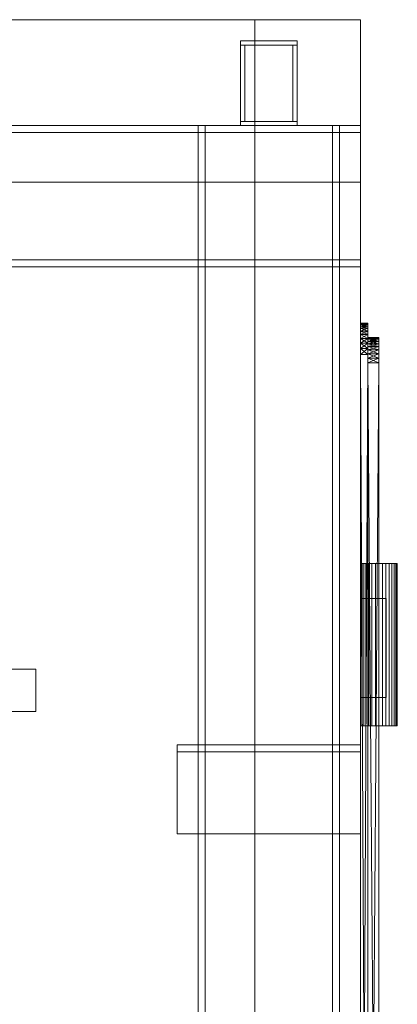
# Model space of a CAD drawing. Header units: millimetres. Extents: x -2233 to 61924, y -68080 to 6847.
# Tile 1022 of 1022: x 60220 to 60487, y 2303 to 3000. Entities that reach past the tile are written whole.
import ezdxf

# ---------------------------------------------------------------- set-up
doc = ezdxf.new("R2010")
doc.units = ezdxf.units.MM
doc.layers.add('lateral_secador', color=7, linetype='Continuous', lineweight=0)

msp = doc.modelspace()

# ---------------------------------------------------------------- linework, layer by layer
at = {"layer": 'lateral_secador'}
for p, q in [((60211.134, 3000), (60461.134, 3000)), ((60386.134, 3000), (60461.134, 3000)), ((60386.134, 3000), (60386.134, 0)), ((60461.134, 2925), (60461.134, 3000)), ((60461.134, 0), (60461.134, 3000)), ((60376.134, 2985), (60416.134, 2985)), ((60376.134, 2985), (60376.134, 2982)), ((60416.134, 2982), (60416.134, 2985)), ((60376.134, 2982), (60416.134, 2982)), ((60376.134, 2982), (60379.134, 2982)), ((60376.134, 2982), (60376.134, 2928)), ((60379.134, 2928), (60379.134, 2982)), ((60413.134, 2982), (60416.134, 2982)), ((60413.134, 2982), (60413.134, 2928)), ((60416.134, 2928), (60416.134, 2982)), ((40461.134, 2925), (60461.134, 2925)), ((59461.134, 2925), (60461.134, 2925)), ((60211.134, 2925), (60461.134, 2925)), ((60346.134, 2925), (60446.134, 2925)), ((60346.134, 2925), (60346.134, 20)), ((60346.134, 2925), (60351.134, 2925)), ((60351.134, 20), (60351.134, 2925)), ((60376.134, 2928), (60416.134, 2928)), ((60376.134, 2928), (60376.134, 2925)), ((60376.134, 2928), (60379.134, 2928)), ((60376.134, 2925), (60416.134, 2925)), ((60386.134, 2925), (60461.134, 2925)), ((60386.134, 2925), (60386.134, 1350)), ((60413.134, 2928), (60416.134, 2928)), ((60416.134, 2925), (60416.134, 2928)), ((60441.134, 2925), (60446.134, 2925)), ((60441.134, 2925), (60441.134, 20)), ((60446.134, 20), (60446.134, 2925)), ((60461.134, 0), (60461.134, 2925)), ((60461.134, 2885), (60461.134, 2925)), ((60461.134, 1350), (60461.134, 2925)), ((60461.134, 2920), (60461.134, 2925)), ((40461.134, 2920), (60461.134, 2920)), ((60461.134, 2830), (60461.134, 2920)), ((40461.134, 2885), (60461.134, 2885)), ((40461.134, 2830), (60461.134, 2830)), ((40461.134, 2825), (60461.134, 2825)), ((60461.134, 2825), (60461.134, 2830)), ((60461.134, 2785), (60461.134, 2784.78)), ((60461.134, 2784.12), (60461.134, 2785)), ((60461.134, 2781.48), (60461.134, 2785)), ((60461.134, 2785), (60461.134, 2783.02)), ((60461.134, 2770.92), (60461.134, 2785)), ((60461.134, 2785), (60461.134, 2774.22)), ((60461.134, 1700.5), (60461.134, 2785)), ((60461.134, 2785), (60461.134, 1702.92)), ((60461.134, 2785), (60466.134, 2784.78)), ((60461.134, 2785), (60466.134, 2785)), ((60461.134, 2784.78), (60466.134, 2785)), ((60461.134, 2784.78), (60461.134, 2784.12)), ((60461.134, 2784.78), (60461.134, 2783.02)), ((60461.134, 2784.78), (60466.134, 2784.12)), ((60461.134, 2784.78), (60466.134, 2784.78)), ((60461.134, 2784.12), (60466.134, 2784.78)), ((60461.134, 2784.12), (60461.134, 2783.02)), ((60461.134, 2781.48), (60461.134, 2784.12)), ((60461.134, 2784.12), (60466.134, 2783.02)), ((60461.134, 2784.12), (60466.134, 2784.12)), ((60461.134, 2783.02), (60466.134, 2784.12)), ((60461.134, 2783.02), (60461.134, 2781.48)), ((60461.134, 2783.02), (60461.134, 2779.5)), ((60461.134, 2783.02), (60461.134, 2774.22)), ((60461.134, 2783.02), (60466.134, 2781.48)), ((60461.134, 2783.02), (60466.134, 2783.02)), ((60461.134, 2781.48), (60466.134, 2783.02)), ((60466.134, 2784.78), (60466.134, 2785)), ((60466.134, 2785), (60466.134, 2784.12)), ((60466.134, 2785), (60466.134, 2781.48)), ((60466.134, 2783.02), (60466.134, 2785)), ((60466.134, 2785), (60466.134, 2770.92)), ((60466.134, 2774.22), (60466.134, 2785)), ((60466.134, 2785), (60466.134, 1700.5)), ((60466.134, 1702.92), (60466.134, 2785)), ((60466.134, 2784.12), (60466.134, 2784.78)), ((60466.134, 2783.02), (60466.134, 2784.78)), ((60466.134, 2783.02), (60466.134, 2784.12)), ((60466.134, 2784.12), (60466.134, 2781.48)), ((60466.134, 2781.48), (60466.134, 2783.02)), ((60466.134, 2779.5), (60466.134, 2783.02)), ((60466.134, 2774.22), (60466.134, 2783.02)), ((60461.134, 2781.48), (60461.134, 2779.5)), ((60461.134, 2777.08), (60461.134, 2781.48)), ((60461.134, 2770.92), (60461.134, 2781.48)), ((60461.134, 2781.48), (60466.134, 2779.5)), ((60461.134, 2781.48), (60466.134, 2781.48)), ((60461.134, 2779.5), (60466.134, 2781.48)), ((60461.134, 2779.5), (60461.134, 2777.08)), ((60461.134, 2779.5), (60461.134, 2774.22)), ((60461.134, 2779.5), (60466.134, 2777.08)), ((60461.134, 2779.5), (60466.134, 2779.5)), ((60461.134, 2777.08), (60466.134, 2779.5)), ((60461.134, 2777.08), (60461.134, 2774.22)), ((60461.134, 2770.92), (60461.134, 2777.08)), ((60461.134, 2777.08), (60466.134, 2774.22)), ((60461.134, 2777.08), (60466.134, 2777.08)), ((60461.134, 2774.22), (60466.134, 2777.08)), ((60466.134, 2779.5), (60466.134, 2781.48)), ((60466.134, 2781.48), (60466.134, 2777.08)), ((60466.134, 2781.48), (60466.134, 2770.92)), ((60466.134, 2777.08), (60466.134, 2779.5)), ((60466.134, 2774.22), (60466.134, 2779.5)), ((60466.134, 2774.22), (60466.134, 2777.08)), ((60466.134, 2777.08), (60466.134, 2770.92)), ((60461.134, 2774.22), (60461.134, 2770.92)), ((60461.134, 2774.22), (60461.134, 2767.18)), ((60461.134, 2774.22), (60461.134, 1717)), ((60461.134, 2774.22), (60461.134, 1702.92)), ((60461.134, 2774.22), (60466.134, 2770.92)), ((60461.134, 2774.22), (60466.134, 2774.22)), ((60461.134, 2770.92), (60466.134, 2774.22)), ((60461.134, 2770.92), (60461.134, 2767.18)), ((60461.134, 2763), (60461.134, 2770.92)), ((60461.134, 1712.82), (60461.134, 2770.92)), ((60461.134, 1700.5), (60461.134, 2770.92)), ((60461.134, 2770.92), (60466.134, 2767.18)), ((60461.134, 2770.92), (60466.134, 2770.92)), ((60461.134, 2767.18), (60466.134, 2770.92)), ((60466.134, 2775), (60466.134, 2774.82)), ((60466.134, 2774.28), (60466.134, 2775)), ((60466.134, 2772.12), (60466.134, 2775)), ((60466.134, 2775), (60466.134, 2773.38)), ((60466.134, 2763.48), (60466.134, 2775)), ((60466.134, 2775), (60466.134, 2766.18)), ((60466.134, 1709.5), (60466.134, 2775)), ((60466.134, 2775), (60466.134, 1711.48)), ((60466.134, 2775), (60474.134, 2774.82)), ((60466.134, 2775), (60474.134, 2775)), ((60466.134, 2774.82), (60474.134, 2775)), ((60466.134, 2774.82), (60466.134, 2774.28)), ((60466.134, 2774.82), (60466.134, 2773.38)), ((60466.134, 2774.82), (60474.134, 2774.28)), ((60466.134, 2774.82), (60474.134, 2774.82)), ((60466.134, 2774.28), (60474.134, 2774.82)), ((60466.134, 2774.28), (60466.134, 2773.38)), ((60466.134, 2772.12), (60466.134, 2774.28)), ((60466.134, 2774.28), (60474.134, 2773.38)), ((60466.134, 2774.28), (60474.134, 2774.28)), ((60466.134, 2773.38), (60474.134, 2774.28)), ((60466.134, 2770.92), (60466.134, 2774.22)), ((60466.134, 2767.18), (60466.134, 2774.22)), ((60466.134, 1717), (60466.134, 2774.22)), ((60466.134, 1702.92), (60466.134, 2774.22)), ((60466.134, 2773.38), (60466.134, 2772.12)), ((60466.134, 2773.38), (60466.134, 2770.5)), ((60466.134, 2773.38), (60466.134, 2766.18)), ((60466.134, 2773.38), (60474.134, 2772.12)), ((60466.134, 2773.38), (60474.134, 2773.38)), ((60466.134, 2772.12), (60474.134, 2773.38)), ((60466.134, 2772.12), (60466.134, 2770.5)), ((60466.134, 2768.52), (60466.134, 2772.12)), ((60466.134, 2763.48), (60466.134, 2772.12)), ((60466.134, 2772.12), (60474.134, 2770.5)), ((60466.134, 2772.12), (60474.134, 2772.12)), ((60466.134, 2770.5), (60474.134, 2772.12)), ((60466.134, 2767.18), (60466.134, 2770.92)), ((60466.134, 2770.92), (60466.134, 2763)), ((60466.134, 2770.92), (60466.134, 1712.82)), ((60466.134, 2770.92), (60466.134, 1700.5)), ((60466.134, 2770.5), (60466.134, 2768.52)), ((60466.134, 2770.5), (60466.134, 2766.18)), ((60466.134, 2770.5), (60474.134, 2768.52)), ((60466.134, 2770.5), (60474.134, 2770.5)), ((60466.134, 2768.52), (60474.134, 2770.5)), ((60466.134, 2768.52), (60466.134, 2766.18)), ((60466.134, 2763.48), (60466.134, 2768.52)), ((60466.134, 2768.52), (60474.134, 2766.18)), ((60466.134, 2768.52), (60474.134, 2768.52)), ((60466.134, 2766.18), (60474.134, 2768.52)), ((60474.134, 2774.82), (60474.134, 2775)), ((60474.134, 2775), (60474.134, 2774.28)), ((60474.134, 2775), (60474.134, 2772.12)), ((60474.134, 2773.38), (60474.134, 2775)), ((60474.134, 2775), (60474.134, 2763.48)), ((60474.134, 2766.18), (60474.134, 2775)), ((60474.134, 2775), (60474.134, 1709.5)), ((60474.134, 1711.48), (60474.134, 2775)), ((60474.134, 2774.28), (60474.134, 2774.82)), ((60474.134, 2773.38), (60474.134, 2774.82)), ((60474.134, 2773.38), (60474.134, 2774.28)), ((60474.134, 2774.28), (60474.134, 2772.12)), ((60474.134, 2772.12), (60474.134, 2773.38)), ((60474.134, 2770.5), (60474.134, 2773.38)), ((60474.134, 2766.18), (60474.134, 2773.38)), ((60474.134, 2770.5), (60474.134, 2772.12)), ((60474.134, 2772.12), (60474.134, 2768.52)), ((60474.134, 2772.12), (60474.134, 2763.48)), ((60474.134, 2768.52), (60474.134, 2770.5)), ((60474.134, 2766.18), (60474.134, 2770.5)), ((60474.134, 2766.18), (60474.134, 2768.52)), ((60474.134, 2768.52), (60474.134, 2763.48)), ((60461.134, 2767.18), (60461.134, 2763)), ((60461.134, 2767.18), (60461.134, 1717)), ((60461.134, 2767.18), (60466.134, 2763)), ((60461.134, 2767.18), (60466.134, 2767.18)), ((60461.134, 2763), (60466.134, 2767.18)), ((60461.134, 2763), (60461.134, 1717)), ((60461.134, 1712.82), (60461.134, 2763)), ((60461.134, 2763), (60466.134, 1717)), ((60461.134, 2763), (60466.134, 2763)), ((60461.134, 1717), (60466.134, 2763)), ((60466.134, 2763), (60466.134, 2767.18)), ((60466.134, 1717), (60466.134, 2767.18)), ((60466.134, 2766.18), (60466.134, 2763.48)), ((60466.134, 2766.18), (60466.134, 2760.42)), ((60466.134, 2766.18), (60466.134, 1723)), ((60466.134, 2766.18), (60466.134, 1711.48)), ((60466.134, 2766.18), (60474.134, 2763.48)), ((60466.134, 2766.18), (60474.134, 2766.18)), ((60466.134, 2763.48), (60474.134, 2766.18)), ((60466.134, 2763.48), (60466.134, 2760.42)), ((60466.134, 2757), (60466.134, 2763.48)), ((60466.134, 1719.58), (60466.134, 2763.48)), ((60466.134, 1709.5), (60466.134, 2763.48)), ((60466.134, 2763.48), (60474.134, 2760.42)), ((60466.134, 2763.48), (60474.134, 2763.48)), ((60466.134, 2760.42), (60474.134, 2763.48)), ((60466.134, 1717), (60466.134, 2763)), ((60466.134, 2763), (60466.134, 1712.82)), ((60474.134, 2763.48), (60474.134, 2766.18)), ((60474.134, 2760.42), (60474.134, 2766.18)), ((60474.134, 1723), (60474.134, 2766.18)), ((60474.134, 1711.48), (60474.134, 2766.18)), ((60474.134, 2760.42), (60474.134, 2763.48)), ((60474.134, 2763.48), (60474.134, 2757)), ((60474.134, 2763.48), (60474.134, 1719.58)), ((60474.134, 2763.48), (60474.134, 1709.5)), ((60466.134, 2760.42), (60466.134, 2757)), ((60466.134, 2760.42), (60466.134, 1723)), ((60466.134, 2760.42), (60474.134, 2757)), ((60466.134, 2760.42), (60474.134, 2760.42)), ((60466.134, 2757), (60474.134, 2760.42)), ((60466.134, 2757), (60466.134, 1723)), ((60466.134, 1719.58), (60466.134, 2757)), ((60466.134, 2757), (60474.134, 1723)), ((60466.134, 2757), (60474.134, 2757)), ((60466.134, 1723), (60474.134, 2757)), ((60474.134, 2757), (60474.134, 2760.42)), ((60474.134, 1723), (60474.134, 2760.42)), ((60474.134, 1723), (60474.134, 2757)), ((60474.134, 2757), (60474.134, 1719.58)), ((60461.384, 2615), (60461.134, 2615)), ((60461.134, 2500), (60461.134, 2615)), ((60462.123, 2615), (60461.384, 2615)), ((60461.384, 2500), (60461.384, 2615)), ((60463.325, 2615), (60462.123, 2615)), ((60462.123, 2500), (60462.123, 2615)), ((60464.941, 2615), (60463.325, 2615)), ((60463.325, 2500), (60463.325, 2615)), ((60466.911, 2615), (60464.941, 2615)), ((60464.941, 2500), (60464.941, 2615)), ((60469.159, 2615), (60466.911, 2615)), ((60466.911, 2500), (60466.911, 2615)), ((60471.598, 2615), (60469.159, 2615)), ((60469.159, 2500), (60469.159, 2615)), ((60474.134, 2615), (60471.598, 2615)), ((60471.598, 2500), (60471.598, 2615)), ((60476.67, 2615), (60474.134, 2615)), ((60474.134, 2500), (60474.134, 2615)), ((60479.109, 2615), (60476.67, 2615)), ((60476.67, 2500), (60476.67, 2615)), ((60481.356, 2615), (60479.109, 2615)), ((60479.109, 2500), (60479.109, 2615)), ((60483.326, 2615), (60481.356, 2615)), ((60481.356, 2500), (60481.356, 2615)), ((60484.943, 2615), (60483.326, 2615)), ((60483.326, 2500), (60483.326, 2615)), ((60486.144, 2615), (60484.943, 2615)), ((60484.943, 2500), (60484.943, 2615)), ((60486.884, 2615), (60486.144, 2615)), ((60486.144, 2500), (60486.144, 2615)), ((60487.134, 2615), (60486.884, 2615)), ((60486.884, 2500), (60486.884, 2615)), ((60487.134, 2615), (60487.134, 2500)), ((60461.134, 2590), (60479.134, 2590)), ((60461.134, 2590), (60461.134, 2520)), ((60479.134, 2520), (60479.134, 2590)), ((59951.134, 2540), (60231.134, 2540)), ((60231.134, 2510), (60231.134, 2540)), ((60461.134, 2520), (60479.134, 2520)), ((59951.134, 2510), (60231.134, 2510)), ((60461.384, 2500), (60461.134, 2500)), ((60462.123, 2500), (60461.384, 2500)), ((60463.325, 2500), (60462.123, 2500)), ((60464.941, 2500), (60463.325, 2500)), ((60466.911, 2500), (60464.941, 2500)), ((60469.159, 2500), (60466.911, 2500)), ((60471.598, 2500), (60469.159, 2500)), ((60474.134, 2500), (60471.598, 2500)), ((60476.67, 2500), (60474.134, 2500)), ((60479.109, 2500), (60476.67, 2500)), ((60481.356, 2500), (60479.109, 2500)), ((60483.326, 2500), (60481.356, 2500)), ((60484.943, 2500), (60483.326, 2500)), ((60486.144, 2500), (60484.943, 2500)), ((60486.884, 2500), (60486.144, 2500)), ((60486.884, 2500), (60487.134, 2500)), ((60331.134, 2486.5), (60461.134, 2486.5)), ((60331.134, 2486.5), (60331.134, 2423.5)), ((60331.134, 2486.5), (60331.134, 2481.5)), ((60461.134, 2423.5), (60461.134, 2486.5)), ((60461.134, 2481.5), (60461.134, 2486.5)), ((60331.134, 2481.5), (60461.134, 2481.5)), ((60331.134, 2423.5), (60461.134, 2423.5))]:
    msp.add_line(p, q, dxfattribs=at)

doc.saveas('drawing.dxf')
